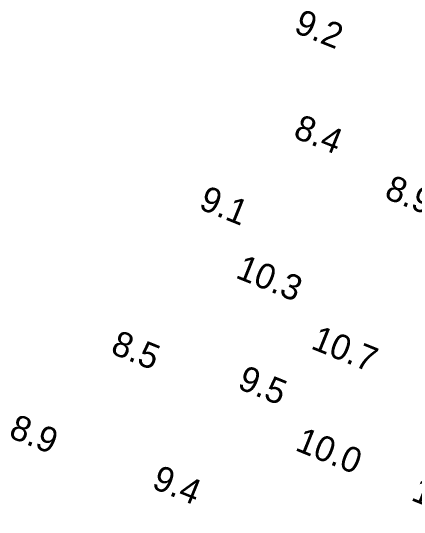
# Model space of a CAD drawing. Extents: x 3040093 to 3056816, y 408076 to 509144.
# Drawn here: x 3044291.1 to 3044371, y 440790.2 to 440891.5 of the extents above; entities that cross this region are included whole.
import ezdxf

# ---------------------------------------------------------------- set-up
doc = ezdxf.new("R2010")
doc.units = 0
doc.layers.add('V-TOPO-SOUN-0810', color=7, linetype='Continuous')

msp = doc.modelspace()

# ---------------------------------------------------------------- texts
at = {"layer": 'V-TOPO-SOUN-0810'}
for s, p in [('9.2', (3044346.94, 440887.25)), ('8.4', (3044346.81, 440866.45)), ('8.9', (3044364.82, 440854.47)), ('9.1', (3044328.16, 440852.34)), ('10.3 ', (3044335.42, 440838.71)), ('10.7 ', (3044350.31, 440824.7)), ('8.5', (3044310.72, 440823.76)), ('9.5', (3044335.79, 440816.81)), ('8.9', (3044290.58, 440807.16)), ('10.0 ', (3044347.2, 440804.58)), ('9.4', (3044318.86, 440797.09)), ('11.0 ', (3044370.1, 440794.71))]:
    msp.add_text(s, height=5, rotation=338, dxfattribs=at).set_placement(p)

doc.saveas('drawing.dxf')
